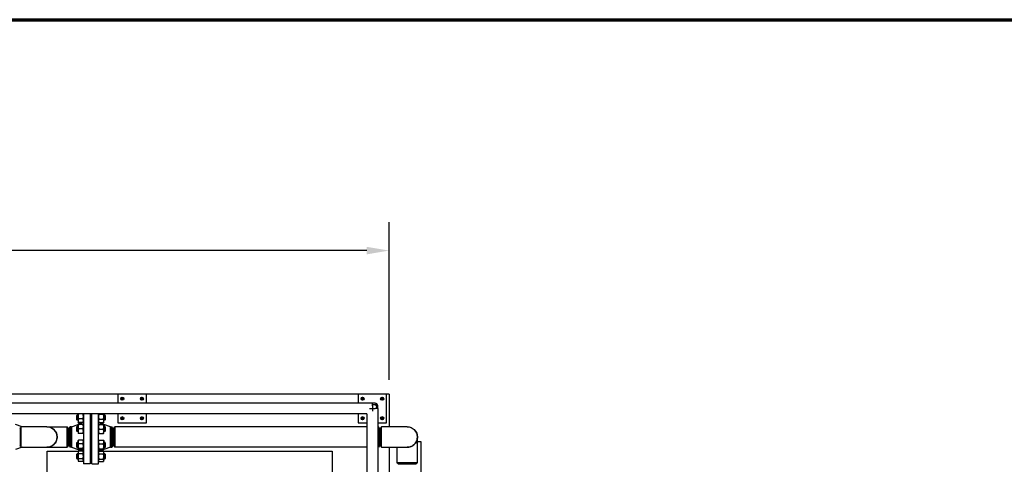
# Model space of a CAD drawing. Header units: inches. Extents: x 24 to 1128, y -58 to 748.
# Tile 678 of 679: x 675 to 814, y 686 to 748. Entities that reach past the tile are written whole.
import ezdxf

# ---------------------------------------------------------------- set-up
doc = ezdxf.new("R2010")
doc.units = ezdxf.units.IN
doc.header["$LTSCALE"] = 32
doc.header["$MEASUREMENT"] = 0
for name, color, linetype, lineweight in [('Border (ANSI)', 7, 'Continuous', 70), ('Dimension (ANSI)', 7, 'Continuous', 25), ('Visible (ANSI)', 7, 'Continuous', 30)]:
    doc.layers.add(name, color=color, linetype=linetype, lineweight=lineweight)
doc.styles.add('Note Text (ANSI)', font='tahoma.ttf')
doc.dimstyles.new('SB Fraction-16 (ANSI)', dxfattribs={"dimscale": 32, "dimtxt": 0.125, "dimasz": 0.098425, "dimexe": 0.125, "dimexo": 0.0625, "dimgap": 0.031496, "dimtad": 0, "dimtih": 1, "dimtoh": 1, "dimdec": 4, "dimrnd": 1e-08, "dimzin": 0, "dimdsep": 46, "dimlunit": 5, "dimtxsty": 'Note Text (ANSI)', "dimcen": 0.09, "dimdle": 0.393701, "dimclrd": 256, "dimclre": 256, "dimclrt": 256, "dimadec": 0, "dimazin": 3, "dimtfac": 0.96, "dimtofl": 0, "dimtmove": 0, "dimatfit": 3, "dimfxl": 1, "dimfrac": 2, "dimtolj": 1, "dimtzin": 12, "dimlwd": -1, "dimlwe": -1, "dimarcsym": 0})

# ---------------------------------------------------------------- blocks, each defined once
blk = doc.blocks.new('Borders SUPERIOR BORDER')
at = {"layer": 'Border (ANSI)'}
blk.add_line((0.75, 23.375), (35.25, 23.375), dxfattribs=at)
blk = doc.blocks.new('*D18')
at = {"layer": 'Defpoints', "color": 0, "transparency": 16777216}
for p in [(727.28, 715.6), (494.28, 695.44), (727.28, 695.44)]:
    blk.add_point(p, dxfattribs=at)
at = {"layer": 'Dimension (ANSI)', "transparency": 16777216}
for p, q in [((494.28, 697.44), (494.28, 719.6)), ((727.28, 697.44), (727.28, 719.6)), ((497.43, 715.6), (605.57, 715.6)), ((724.13, 715.6), (615.99, 715.6))]:
    blk.add_line(p, q, dxfattribs=at)
for points in [[(497.43, 716.12), (497.43, 715.07), (494.28, 715.6)], [(724.13, 716.12), (724.13, 715.07), (727.28, 715.6)]]:
    blk.add_solid(points, dxfattribs=at)
at = {"layer": 'Dimension (ANSI)', "transparency": 16777216, "insert": (606.58, 717.68), "char_height": 4, "attachment_point": 1, "style": 'Note Text (ANSI)'}
blk.add_mtext('\\A1;233', dxfattribs=at)

msp = doc.modelspace()

# ---------------------------------------------------------------- linework, layer by layer
at = {"layer": 'Visible (ANSI)'}
for p, q in [((689.18688, 695.43978), (659.46813, 695.43978)), ((693.18688, 695.43978), (689.18688, 695.43978)), ((689.18688, 695.43978), (689.18688, 694.18978)), ((722.90563, 695.43978), (693.18688, 695.43978)), ((693.18688, 694.18978), (693.18688, 695.43978)), ((726.90563, 695.43978), (722.90563, 695.43978)), ((722.90563, 695.43978), (722.90563, 694.18978)), ((726.90563, 691.43978), (726.90563, 695.43978)), ((727.28063, 695.43978), (726.90563, 695.43978)), ((727.28063, 695.43978), (727.28063, 690.87978)), ((724.90563, 694.18978), (656.71813, 694.18978)), ((689.73388, 694.94988), (689.65588, 694.90485)), ((689.65588, 694.90485), (689.65588, 694.81478)), ((689.65588, 694.81478), (689.65588, 694.72471)), ((689.65588, 694.72471), (689.73388, 694.67968)), ((689.81188, 694.99491), (689.73388, 694.94988)), ((689.73388, 694.67968), (689.81188, 694.63465)), ((689.88988, 694.94988), (689.81188, 694.99491)), ((689.81188, 694.63465), (689.88988, 694.67968)), ((689.96788, 694.90485), (689.88988, 694.94988)), ((689.88988, 694.67968), (689.96788, 694.72471)), ((689.96788, 694.81478), (689.96788, 694.90485)), ((689.96788, 694.72471), (689.96788, 694.81478)), ((692.48388, 694.94988), (692.40588, 694.90485)), ((692.40588, 694.90485), (692.40588, 694.81478)), ((692.40588, 694.81478), (692.40588, 694.72471)), ((692.40588, 694.72471), (692.48388, 694.67968)), ((692.56188, 694.99491), (692.48388, 694.94988)), ((692.48388, 694.67968), (692.56188, 694.63465)), ((692.63988, 694.94988), (692.56188, 694.99491)), ((692.56188, 694.63465), (692.63988, 694.67968)), ((692.71788, 694.90485), (692.63988, 694.94988)), ((692.63988, 694.67968), (692.71788, 694.72471)), ((692.71788, 694.81478), (692.71788, 694.90485)), ((692.71788, 694.72471), (692.71788, 694.81478)), ((723.45263, 694.94988), (723.37463, 694.90485)), ((723.37463, 694.90485), (723.37463, 694.81478)), ((723.37463, 694.81478), (723.37463, 694.72471)), ((723.37463, 694.72471), (723.45263, 694.67968)), ((723.53063, 694.99491), (723.45263, 694.94988)), ((723.45263, 694.67968), (723.53063, 694.63465)), ((723.60863, 694.94988), (723.53063, 694.99491)), ((723.53063, 694.63465), (723.60863, 694.67968)), ((723.68663, 694.90485), (723.60863, 694.94988)), ((723.60863, 694.67968), (723.68663, 694.72471)), ((723.68663, 694.81478), (723.68663, 694.90485)), ((723.68663, 694.72471), (723.68663, 694.81478)), ((725.28063, 694.18978), (724.90563, 694.18978)), ((724.90563, 693.81478), (724.90563, 694.18978)), ((724.90563, 694.00228), (725.28063, 694.00228)), ((724.90563, 693.81478), (724.90563, 693.06478)), ((725.46813, 693.81478), (725.46813, 693.43978)), ((725.65563, 693.43978), (725.65563, 693.81478)), ((726.20263, 694.94988), (726.12463, 694.90485)), ((726.12463, 694.90485), (726.12463, 694.81478)), ((726.12463, 694.81478), (726.12463, 694.72471)), ((726.12463, 694.72471), (726.20263, 694.67968)), ((726.28063, 694.99491), (726.20263, 694.94988)), ((726.20263, 694.67968), (726.28063, 694.63465)), ((726.35863, 694.94988), (726.28063, 694.99491)), ((726.28063, 694.63465), (726.35863, 694.67968)), ((726.43663, 694.90485), (726.35863, 694.94988)), ((726.35863, 694.67968), (726.43663, 694.72471)), ((726.43663, 694.81478), (726.43663, 694.90485)), ((726.43663, 694.72471), (726.43663, 694.81478)), ((724.15563, 692.68978), (656.71813, 692.68978)), ((683.41313, 692.46849), (683.47563, 692.53099)), ((683.41313, 691.84349), (683.41313, 692.46849)), ((683.47563, 692.53099), (683.47563, 691.78099)), ((683.61413, 692.53099), (683.47563, 692.53099)), ((683.61413, 692.68978), (683.61413, 692.31775)), ((684.30305, 692.6663), (683.65922, 692.6663)), ((684.34813, 692.68978), (684.34813, 685.68978)), ((685.28813, 692.68978), (685.28813, 685.68978)), ((685.53813, 692.53099), (685.28813, 692.53099)), ((685.53813, 685.68978), (685.53813, 692.68978)), ((686.47813, 685.68978), (686.47813, 692.68978)), ((686.52322, 692.65406), (687.16705, 692.65406)), ((687.21213, 692.30339), (687.21213, 692.68978)), ((687.35063, 692.53099), (687.21213, 692.53099)), ((687.35063, 691.78099), (687.35063, 692.53099)), ((687.41313, 692.46849), (687.35063, 692.53099)), ((687.41313, 692.46849), (687.41313, 691.84349)), ((689.18688, 692.68978), (689.18688, 691.43978)), ((693.18688, 691.43978), (693.18688, 692.68978)), ((722.90563, 692.68978), (722.90563, 691.43978)), ((724.15563, 692.68978), (724.15563, 662.18978)), ((724.53063, 693.43978), (725.28063, 693.43978)), ((725.65563, 693.43978), (725.28063, 693.43978)), ((725.65563, 693.43978), (725.65563, 662.93978)), ((675.77147, 690.87978), (674.83213, 691.1773)), ((682.6748, 690.87978), (683.61413, 691.1773)), ((683.41313, 691.84349), (683.47563, 691.78099)), ((683.61413, 691.78099), (683.47563, 691.78099)), ((683.61413, 692.31775), (683.61413, 691.71404)), ((683.61413, 691.71404), (683.61413, 691.53099)), ((683.61413, 691.53099), (683.62441, 691.50894)), ((683.61413, 691.18987), (683.62441, 691.21192)), ((683.61413, 691.18987), (683.61413, 690.87737)), ((683.62441, 691.50894), (683.65922, 691.4343)), ((683.65382, 691.18987), (683.99911, 691.29923)), ((684.30305, 691.9692), (683.65922, 691.9692)), ((684.30305, 691.45889), (683.65922, 691.45889)), ((684.21325, 691.4343), (683.65922, 691.4343)), ((683.88145, 691.26197), (683.65922, 691.26197)), ((684.30305, 691.18987), (683.65922, 691.18987)), ((684.34813, 691.53099), (684.33785, 691.50894)), ((685.53813, 691.78099), (685.28813, 691.78099)), ((685.34813, 691.49978), (685.28813, 691.49978)), ((685.34813, 691.49978), (685.34813, 690.93987)), ((685.35313, 691.37978), (685.34813, 691.37978)), ((685.35313, 691.78099), (685.35313, 690.93987)), ((685.47313, 691.78099), (685.47313, 690.93987)), ((685.47813, 691.37978), (685.47313, 691.37978)), ((685.47813, 690.93987), (685.47813, 691.49978)), ((685.47813, 691.49978), (685.53813, 691.49978)), ((686.47813, 691.53099), (686.49043, 691.50462)), ((686.47813, 691.18987), (686.47821, 691.19004)), ((686.52322, 691.95273), (687.16705, 691.95273)), ((686.52322, 691.45466), (687.16705, 691.45466)), ((686.52322, 691.19825), (687.16705, 691.19825)), ((686.52322, 691.18114), (687.16705, 691.18114)), ((686.61282, 691.4345), (687.16705, 691.4345)), ((687.14599, 691.19825), (686.82716, 691.29923)), ((686.95941, 691.25734), (687.16705, 691.25734)), ((687.19984, 691.50462), (687.1715, 691.44384)), ((687.21213, 691.53099), (687.19984, 691.50462)), ((687.21205, 691.19004), (687.20367, 691.20801)), ((687.21213, 691.18987), (687.21205, 691.19004)), ((687.21213, 691.70369), (687.21213, 692.30339)), ((687.35063, 691.78099), (687.21213, 691.78099)), ((687.21213, 691.53099), (687.21213, 691.70369)), ((687.21213, 691.18969), (687.21213, 691.18987)), ((687.21213, 690.86445), (687.21213, 691.18969)), ((688.15147, 690.87978), (687.21213, 691.1773)), ((687.41313, 691.84349), (687.35063, 691.78099)), ((689.18688, 691.43978), (693.18688, 691.43978)), ((689.73388, 692.19988), (689.65588, 692.15485)), ((689.65588, 692.15485), (689.65588, 692.06478)), ((689.65588, 692.06478), (689.65588, 691.97471)), ((689.65588, 691.97471), (689.73388, 691.92968)), ((689.81188, 692.24491), (689.73388, 692.19988)), ((689.73388, 691.92968), (689.81188, 691.88465)), ((689.88988, 692.19988), (689.81188, 692.24491)), ((689.81188, 691.88465), (689.88988, 691.92968)), ((689.96788, 692.15485), (689.88988, 692.19988)), ((689.88988, 691.92968), (689.96788, 691.97471)), ((689.96788, 692.06478), (689.96788, 692.15485)), ((689.96788, 691.97471), (689.96788, 692.06478)), ((692.48388, 692.19988), (692.40588, 692.15485)), ((692.40588, 692.15485), (692.40588, 692.06478)), ((692.40588, 692.06478), (692.40588, 691.97471)), ((692.40588, 691.97471), (692.48388, 691.92968)), ((692.56188, 692.24491), (692.48388, 692.19988)), ((692.48388, 691.92968), (692.56188, 691.88465)), ((692.63988, 692.19988), (692.56188, 692.24491)), ((692.56188, 691.88465), (692.63988, 691.92968)), ((692.71788, 692.15485), (692.63988, 692.19988)), ((692.63988, 691.92968), (692.71788, 691.97471)), ((692.71788, 692.06478), (692.71788, 692.15485)), ((692.71788, 691.97471), (692.71788, 692.06478)), ((722.90563, 691.43978), (724.15563, 691.43978)), ((723.45263, 692.19988), (723.37463, 692.15485)), ((723.37463, 692.15485), (723.37463, 692.06478)), ((723.37463, 692.06478), (723.37463, 691.97471)), ((723.37463, 691.97471), (723.45263, 691.92968)), ((723.53063, 692.24491), (723.45263, 692.19988)), ((723.45263, 691.92968), (723.53063, 691.88465)), ((723.60863, 692.19988), (723.53063, 692.24491)), ((723.53063, 691.88465), (723.60863, 691.92968)), ((723.68663, 692.15485), (723.60863, 692.19988)), ((723.60863, 691.92968), (723.68663, 691.97471)), ((723.68663, 692.06478), (723.68663, 692.15485)), ((723.68663, 691.97471), (723.68663, 692.06478)), ((725.65563, 691.43978), (726.90563, 691.43978)), ((726.20263, 692.19988), (726.12463, 692.15485)), ((726.12463, 692.15485), (726.12463, 692.06478)), ((726.12463, 692.06478), (726.12463, 691.97471)), ((726.12463, 691.97471), (726.20263, 691.92968)), ((726.28063, 692.24491), (726.20263, 692.19988)), ((726.20263, 691.92968), (726.28063, 691.88465)), ((726.35863, 692.19988), (726.28063, 692.24491)), ((726.28063, 691.88465), (726.35863, 691.92968)), ((726.43663, 692.15485), (726.35863, 692.19988)), ((726.35863, 691.92968), (726.43663, 691.97471)), ((726.43663, 692.06478), (726.43663, 692.15485)), ((726.43663, 691.97471), (726.43663, 692.06478)), ((675.47313, 690.69224), (675.47313, 688.1873)), ((679.22043, 690.87978), (675.61552, 690.87978)), ((679.22043, 690.87978), (682.07926, 690.87978)), ((682.07926, 687.99978), (682.07926, 690.87978)), ((682.22313, 690.69228), (682.07926, 690.87978)), ((682.22313, 690.69228), (682.22313, 688.18728)), ((682.34813, 690.69228), (682.49201, 690.87978)), ((682.34813, 688.18728), (682.34813, 690.69228)), ((682.6748, 690.87978), (682.49201, 690.87978)), ((682.49201, 690.87978), (682.49201, 687.99978)), ((682.6748, 690.87978), (682.6748, 687.99978)), ((683.41313, 690.87737), (683.47563, 690.93987)), ((683.41313, 690.25237), (683.41313, 690.87737)), ((683.41313, 690.25237), (683.47563, 690.18987)), ((683.47563, 690.93987), (683.47563, 690.18987)), ((683.61413, 690.93987), (683.47563, 690.93987)), ((683.61413, 690.18987), (683.47563, 690.18987)), ((683.61413, 690.87737), (683.61413, 690.25237)), ((683.61413, 690.25237), (683.61413, 689.93987)), ((684.30305, 690.56487), (683.65922, 690.56487)), ((684.30305, 689.93987), (683.65922, 689.93987)), ((685.53813, 690.93987), (685.28813, 690.93987)), ((685.53813, 690.18987), (685.28813, 690.18987)), ((685.34813, 690.18987), (685.34813, 688.68969)), ((685.35313, 690.18987), (685.35313, 688.68969)), ((685.47313, 690.18987), (685.47313, 688.68969)), ((685.47813, 688.68969), (685.47813, 690.18987)), ((686.47813, 689.93987), (686.47821, 689.93969)), ((686.52322, 690.54776), (687.16705, 690.54776)), ((686.52322, 689.93149), (687.16705, 689.93149)), ((687.21213, 689.93987), (687.21205, 689.93969)), ((687.35063, 690.93987), (687.21213, 690.93987)), ((687.21213, 690.23963), (687.21213, 690.86445)), ((687.21213, 689.93987), (687.21213, 690.23963)), ((687.35063, 690.18987), (687.21213, 690.18987)), ((687.35063, 690.18987), (687.35063, 690.93987)), ((687.41313, 690.87737), (687.35063, 690.93987)), ((687.41313, 690.25237), (687.35063, 690.18987)), ((687.41313, 690.87737), (687.41313, 690.25237)), ((688.15147, 687.99978), (688.15147, 690.87978)), ((688.15147, 690.87978), (688.33426, 690.87978)), ((688.33426, 687.99978), (688.33426, 690.87978)), ((688.47813, 690.69228), (688.33426, 690.87978)), ((688.47813, 690.69228), (688.47813, 688.18728)), ((688.60313, 690.68978), (688.74701, 690.87728)), ((688.60313, 688.18978), (688.60313, 690.68978)), ((688.74701, 690.87728), (688.74701, 688.00228)), ((724.15563, 690.87728), (688.74701, 690.87728)), ((725.77676, 690.87728), (725.65563, 690.87728)), ((725.77676, 688.00228), (725.77676, 690.87728)), ((725.92063, 690.68978), (725.77676, 690.87728)), ((725.92063, 690.68978), (725.92063, 688.18978)), ((726.04563, 690.69224), (726.04563, 688.1873)), ((729.79293, 690.87978), (726.18802, 690.87978)), ((683.41313, 688.62719), (683.47563, 688.68969)), ((683.41313, 688.00219), (683.41313, 688.62719)), ((683.47563, 688.68969), (683.47563, 687.93969)), ((683.61413, 688.68969), (683.47563, 688.68969)), ((683.61413, 688.93969), (683.62441, 688.96174)), ((683.61413, 688.93969), (683.61413, 688.75663)), ((683.61413, 688.75663), (683.61413, 688.15293)), ((684.30305, 689.01179), (683.65922, 689.01179)), ((684.30305, 688.50148), (683.65922, 688.50148)), ((684.34813, 688.93969), (684.33785, 688.96174)), ((685.53813, 688.68969), (685.28813, 688.68969)), ((686.47813, 688.93969), (686.48659, 688.95783)), ((686.52322, 689.00716), (687.16705, 689.00716)), ((686.52322, 688.4849), (687.16705, 688.4849)), ((687.21213, 688.93969), (687.20367, 688.95783)), ((687.21213, 688.74603), (687.21213, 688.93969)), ((687.21213, 688.13867), (687.21213, 688.74603)), ((687.35063, 688.68969), (687.21213, 688.68969)), ((687.35063, 687.93969), (687.35063, 688.68969)), ((687.41313, 688.62719), (687.35063, 688.68969)), ((687.41313, 688.62719), (687.41313, 688.00219)), ((731.23563, 685.83217), (731.23563, 689.43708)), ((731.78063, 688.75228), (731.23563, 688.75228)), ((731.78063, 683.75228), (731.78063, 688.75228)), ((675.77147, 687.99978), (674.83213, 687.70226)), ((675.61552, 687.99978), (679.22043, 687.99978)), ((679.22043, 687.99978), (682.07926, 687.99978)), ((679.28063, 588.9313), (679.28063, 687.43978)), ((679.28063, 687.43978), (683.65666, 687.43978)), ((682.22313, 688.18728), (682.07926, 687.99978)), ((682.34813, 688.18728), (682.49201, 687.99978)), ((682.6748, 687.99978), (682.49201, 687.99978)), ((682.6748, 687.99978), (683.61413, 687.70226)), ((683.41313, 688.00219), (683.47563, 687.93969)), ((683.41313, 687.03607), (683.47563, 687.09857)), ((683.41313, 686.41107), (683.41313, 687.03607)), ((683.61413, 687.93969), (683.47563, 687.93969)), ((683.47563, 687.09857), (683.47563, 686.34857)), ((683.61413, 687.09857), (683.47563, 687.09857)), ((683.61413, 688.15293), (683.61413, 687.71099)), ((683.61413, 687.71099), (683.61413, 687.68969)), ((683.61413, 687.68969), (683.62441, 687.66764)), ((683.61413, 687.34857), (683.65922, 687.44526)), ((683.61413, 687.34857), (683.61413, 687.26484)), ((683.61413, 687.26484), (683.61413, 686.72357)), ((684.30305, 687.80438), (683.65922, 687.80438)), ((684.30305, 687.61759), (683.65922, 687.61759)), ((684.30305, 687.44526), (683.65922, 687.44526)), ((684.30305, 687.08442), (683.65922, 687.08442)), ((683.88145, 687.61759), (683.99911, 687.58033)), ((684.34813, 687.34857), (684.30305, 687.44526)), ((684.34813, 687.68969), (684.33785, 687.66764)), ((685.53813, 687.93969), (685.28813, 687.93969)), ((685.34813, 687.37978), (685.28813, 687.37978)), ((685.53813, 687.09857), (685.28813, 687.09857)), ((685.34813, 687.93969), (685.34813, 687.37978)), ((685.35313, 687.49978), (685.34813, 687.49978)), ((685.34813, 687.43978), (685.35313, 687.43978)), ((685.35313, 687.93969), (685.35313, 687.09857)), ((685.47313, 687.93969), (685.47313, 687.09857)), ((685.47813, 687.49978), (685.47313, 687.49978)), ((685.47313, 687.43978), (685.47813, 687.43978)), ((685.47813, 687.37978), (685.47813, 687.93969)), ((685.47813, 687.37978), (685.53813, 687.37978)), ((686.47813, 687.68969), (686.48659, 687.67155)), ((686.47813, 687.34857), (686.51877, 687.43572)), ((686.52322, 687.79243), (687.16705, 687.79243)), ((686.52322, 687.62222), (687.16705, 687.62222)), ((686.52322, 687.44506), (687.16705, 687.44506)), ((686.52322, 687.0695), (687.16705, 687.0695)), ((686.95941, 687.62222), (686.82716, 687.58033)), ((687.16958, 687.43978), (719.28063, 687.43978)), ((687.21213, 687.34857), (687.1715, 687.43572)), ((687.21213, 687.68969), (687.20367, 687.67155)), ((687.21213, 687.70732), (687.21213, 688.13867)), ((688.15147, 687.99978), (687.21213, 687.70226)), ((687.35063, 687.93969), (687.21213, 687.93969)), ((687.21213, 687.68969), (687.21213, 687.70732)), ((687.21213, 687.25728), (687.21213, 687.34857)), ((687.21213, 686.70876), (687.21213, 687.25728)), ((687.35063, 687.09857), (687.21213, 687.09857)), ((687.41313, 688.00219), (687.35063, 687.93969)), ((687.35063, 686.34857), (687.35063, 687.09857)), ((687.41313, 687.03607), (687.35063, 687.09857)), ((687.41313, 687.03607), (687.41313, 686.41107)), ((688.15147, 687.99978), (688.33426, 687.99978)), ((688.47813, 688.18728), (688.33426, 687.99978)), ((688.60313, 688.18978), (688.74701, 688.00228)), ((724.15563, 688.00228), (688.74701, 688.00228)), ((719.28063, 687.43978), (719.28063, 571.43978)), ((725.77676, 688.00228), (725.65563, 688.00228)), ((725.92063, 688.18978), (725.77676, 688.00228)), ((726.18802, 687.99978), (729.79293, 687.99978)), ((727.28063, 687.99978), (727.28063, 662.93978)), ((728.35563, 687.99978), (728.35563, 685.83217)), ((683.41313, 686.41107), (683.47563, 686.34857)), ((683.61413, 686.34857), (683.47563, 686.34857)), ((683.61413, 686.72357), (683.61413, 686.18231)), ((683.61413, 686.18231), (683.61413, 686.09857)), ((683.61413, 686.09857), (683.65922, 686.00189)), ((684.30305, 686.36273), (683.65922, 686.36273)), ((684.30305, 686.00189), (683.65922, 686.00189)), ((684.34813, 686.09857), (684.30305, 686.00189)), ((685.28813, 685.68978), (684.34813, 685.68978)), ((685.53813, 686.34857), (685.28813, 686.34857)), ((685.53813, 685.68978), (686.47813, 685.68978)), ((686.47813, 686.09857), (686.51877, 686.01143)), ((686.52322, 686.34802), (687.16705, 686.34802)), ((686.52322, 686.00209), (687.16705, 686.00209)), ((687.21213, 686.09857), (687.1715, 686.01143)), ((687.21213, 686.17505), (687.21213, 686.70876)), ((687.35063, 686.34857), (687.21213, 686.34857)), ((687.21213, 686.09857), (687.21213, 686.17505)), ((687.41313, 686.41107), (687.35063, 686.34857)), ((728.54317, 685.68978), (729.79563, 685.68978)), ((729.79563, 685.68978), (731.04812, 685.68978))]:
    msp.add_line(p, q, dxfattribs=at)
for centre, radius in [((689.81188, 694.81478), 0.216), ((689.81188, 694.81478), 0.1248), ((692.56188, 694.81478), 0.216), ((692.56188, 694.81478), 0.1248), ((723.53063, 694.81478), 0.216), ((723.53063, 694.81478), 0.1248), ((726.28063, 694.81478), 0.216), ((726.28063, 694.81478), 0.1248), ((689.81188, 692.06478), 0.216), ((689.81188, 692.06478), 0.1248), ((692.56188, 692.06478), 0.216), ((692.56188, 692.06478), 0.1248), ((723.53063, 692.06478), 0.216), ((723.53063, 692.06478), 0.1248), ((726.28063, 692.06478), 0.216), ((726.28063, 692.06478), 0.1248)]:
    msp.add_circle(centre, radius, dxfattribs=at)
for centre, radius, start, end in [((689.81188, 694.81478), 0.156, 120, 180), ((689.81188, 694.81478), 0.156, 180, 240), ((689.81188, 694.81478), 0.156, 60, 120), ((689.81188, 694.81478), 0.156, 240, 300), ((689.81188, 694.81478), 0.156, 0, 60), ((689.81188, 694.81478), 0.156, 300, 0), ((692.56188, 694.81478), 0.156, 120, 180), ((692.56188, 694.81478), 0.156, 180, 240), ((692.56188, 694.81478), 0.156, 60, 120), ((692.56188, 694.81478), 0.156, 240, 300), ((692.56188, 694.81478), 0.156, 0, 60), ((692.56188, 694.81478), 0.156, 300, 0), ((723.53063, 694.81478), 0.156, 120, 180), ((723.53063, 694.81478), 0.156, 180, 240), ((723.53063, 694.81478), 0.156, 60, 120), ((723.53063, 694.81478), 0.156, 240, 300), ((723.53063, 694.81478), 0.156, 0, 60), ((723.53063, 694.81478), 0.156, 300, 0), ((725.28063, 693.81478), 0.375, 0, 90), ((725.28063, 693.81478), 0.1875, 0, 90), ((726.28063, 694.81478), 0.156, 120, 180), ((726.28063, 694.81478), 0.156, 180, 240), ((726.28063, 694.81478), 0.156, 60, 120), ((726.28063, 694.81478), 0.156, 240, 300), ((726.28063, 694.81478), 0.156, 0, 60), ((726.28063, 694.81478), 0.156, 300, 0), ((683.84813, 691.77589), 0.5, 287.5747165, 320.6533712), ((686.97813, 691.77589), 0.5, 219.9764575, 252.4252835), ((689.81188, 692.06478), 0.156, 120, 180), ((689.81188, 692.06478), 0.156, 180, 240), ((689.81188, 692.06478), 0.156, 60, 120), ((689.81188, 692.06478), 0.156, 240, 300), ((689.81188, 692.06478), 0.156, 0, 60), ((689.81188, 692.06478), 0.156, 300, 0), ((692.56188, 692.06478), 0.156, 120, 180), ((692.56188, 692.06478), 0.156, 180, 240), ((692.56188, 692.06478), 0.156, 60, 120), ((692.56188, 692.06478), 0.156, 240, 300), ((692.56188, 692.06478), 0.156, 0, 60), ((692.56188, 692.06478), 0.156, 300, 0), ((723.53063, 692.06478), 0.156, 120, 180), ((723.53063, 692.06478), 0.156, 180, 240), ((723.53063, 692.06478), 0.156, 60, 120), ((723.53063, 692.06478), 0.156, 240, 300), ((723.53063, 692.06478), 0.156, 0, 60), ((723.53063, 692.06478), 0.156, 300, 0), ((726.28063, 692.06478), 0.156, 120, 180), ((726.28063, 692.06478), 0.156, 180, 240), ((726.28063, 692.06478), 0.156, 60, 120), ((726.28063, 692.06478), 0.156, 240, 300), ((726.28063, 692.06478), 0.156, 0, 60), ((726.28063, 692.06478), 0.156, 300, 0), ((679.22313, 689.43978), 1.44, 269.9462203, 90.0537797), ((683.84813, 687.10367), 0.5, 43.0936045, 72.4252835), ((686.97813, 687.10367), 0.5, 107.5747165, 136.9381995)]:
    msp.add_arc(centre, radius, start, end, dxfattribs=at)
for points, weights in [([(683.65922, 692.6663), (683.61413, 692.47951), (683.61413, 692.31775)], [1, 1.0379548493, 1]), ([(683.64019, 692.68978), (683.64833, 692.67838), (683.65922, 692.6663)], [1.01363369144, 1.00890715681, 1]), ([(684.30305, 692.6663), (684.31393, 692.67838), (684.32208, 692.68978)], [1, 1.00890715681, 1.01363369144]), ([(684.34813, 692.31775), (684.34813, 692.47951), (684.30305, 692.6663)], [1, 1.0379548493, 1]), ([(686.52322, 692.65406), (686.47813, 692.46614), (686.47813, 692.30339)], [1, 1.0379548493, 1]), ([(686.49789, 692.68978), (686.50785, 692.67262), (686.52322, 692.65406)], [1.01684658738, 1.0126183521, 1]), ([(687.16705, 692.65406), (687.18241, 692.67262), (687.19237, 692.68978)], [1, 1.0126183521, 1.01684658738]), ([(687.21213, 692.30339), (687.21213, 692.46614), (687.16705, 692.65406)], [1, 1.0379548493, 1]), ([(683.61413, 691.18987), (683.61413, 691.18987), (683.65922, 691.18987)], [1, 1.0379548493, 1]), ([(683.61413, 692.31775), (683.61413, 692.15599), (683.65922, 691.9692)], [1, 1.0379548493, 1]), ([(683.65922, 691.9692), (683.61413, 691.83246), (683.61413, 691.71404)], [1, 1.0379548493, 1]), ([(683.61413, 691.71404), (683.61413, 691.59563), (683.65922, 691.45889)], [1, 1.0379548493, 1]), ([(683.65922, 691.18987), (683.61413, 691.0224), (683.61413, 690.87737)], [1, 1.0379548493, 1]), ([(683.65922, 691.45889), (683.63545, 691.48528), (683.62441, 691.50894)], [1, 1.01965956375, 1.01895290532]), ([(683.62441, 691.21192), (683.63545, 691.23558), (683.65922, 691.26197)], [1.01895290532, 1.01965956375, 1]), ([(683.63815, 691.48528), (683.64695, 691.46061), (683.65922, 691.4343)], [1.01477953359, 1.01005189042, 1]), ([(683.65922, 691.26197), (683.64695, 691.22475), (683.63815, 691.18987)], [1, 1.01005189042, 1.01477953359]), ([(684.30305, 691.9692), (684.34813, 692.15599), (684.34813, 692.31775)], [1, 1.0379548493, 1]), ([(684.34813, 691.71404), (684.34813, 691.83246), (684.30305, 691.9692)], [1, 1.0379548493, 1]), ([(684.30305, 691.45889), (684.34813, 691.59563), (684.34813, 691.71404)], [1, 1.0379548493, 1]), ([(684.33785, 691.50894), (684.32682, 691.48528), (684.30305, 691.45889)], [1.01895290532, 1.01965956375, 1]), ([(684.34813, 690.87737), (684.34813, 691.0224), (684.30305, 691.18987)], [1, 1.0379548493, 1]), ([(684.30305, 691.18987), (684.34813, 691.18987), (684.34813, 691.18987)], [1, 1.0379548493, 1]), ([(686.47813, 692.30339), (686.47813, 692.14065), (686.52322, 691.95273)], [1, 1.0379548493, 1]), ([(686.52322, 691.95273), (686.47813, 691.81927), (686.47813, 691.70369)], [1, 1.0379548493, 1]), ([(686.47813, 691.70369), (686.47813, 691.58812), (686.52322, 691.45466)], [1, 1.0379548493, 1]), ([(686.52322, 691.19825), (686.47813, 691.19366), (686.47813, 691.18969)], [1, 1.0379548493, 1]), ([(686.47813, 691.18969), (686.47813, 691.18572), (686.52322, 691.18114)], [1, 1.0379548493, 1]), ([(686.52322, 691.18114), (686.47813, 691.01143), (686.47813, 690.86445)], [1, 1.0379548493, 1]), ([(686.52322, 691.45466), (686.50148, 691.48092), (686.49043, 691.50462)], [1, 1.01794778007, 1.01892155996]), ([(687.16705, 691.95273), (687.21213, 692.14065), (687.21213, 692.30339)], [1, 1.0379548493, 1]), ([(687.21213, 691.70369), (687.21213, 691.81927), (687.16705, 691.95273)], [1, 1.0379548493, 1]), ([(687.16705, 691.45466), (687.21213, 691.58812), (687.21213, 691.70369)], [1, 1.0379548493, 1]), ([(687.19984, 691.50462), (687.18879, 691.48092), (687.16705, 691.45466)], [1.01892155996, 1.01794778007, 1]), ([(687.16705, 691.4345), (687.17932, 691.45973), (687.18812, 691.48337)], [1, 1.01005189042, 1.01477953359]), ([(687.1849, 691.19624), (687.17716, 691.22596), (687.16705, 691.25734)], [1.01293384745, 1.00826801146, 1]), ([(687.16705, 691.25734), (687.19283, 691.23126), (687.20367, 691.20801)], [1, 1.02136030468, 1.01867822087]), ([(687.21213, 691.18969), (687.21213, 691.19366), (687.16705, 691.19825)], [1, 1.0379548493, 1]), ([(687.16705, 691.18114), (687.21213, 691.18572), (687.21213, 691.18969)], [1, 1.0379548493, 1]), ([(687.21213, 690.86445), (687.21213, 691.01143), (687.16705, 691.18114)], [1, 1.0379548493, 1]), ([(683.65922, 689.93987), (683.61413, 689.93987), (683.61413, 689.93987)], [1, 1.0379548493, 1]), ([(683.61413, 690.87737), (683.61413, 690.73234), (683.65922, 690.56487)], [1, 1.0379548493, 1]), ([(683.65922, 690.56487), (683.61413, 690.3974), (683.61413, 690.25237)], [1, 1.0379548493, 1]), ([(683.61413, 690.25237), (683.61413, 690.10734), (683.65922, 689.93987)], [1, 1.0379548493, 1]), ([(684.30305, 690.56487), (684.34813, 690.73234), (684.34813, 690.87737)], [1, 1.0379548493, 1]), ([(684.34813, 690.25237), (684.34813, 690.3974), (684.30305, 690.56487)], [1, 1.0379548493, 1]), ([(684.30305, 689.93987), (684.34813, 690.10734), (684.34813, 690.25237)], [1, 1.0379548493, 1]), ([(684.34813, 689.93987), (684.34813, 689.93987), (684.30305, 689.93987)], [1, 1.0379548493, 1]), ([(686.47813, 690.86445), (686.47813, 690.71748), (686.52322, 690.54776)], [1, 1.0379548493, 1]), ([(686.52322, 690.54776), (686.47813, 690.38263), (686.47813, 690.23963)], [1, 1.0379548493, 1]), ([(686.47813, 690.23963), (686.47813, 690.09662), (686.52322, 689.93149)], [1, 1.0379548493, 1]), ([(686.52322, 689.93149), (686.47999, 689.93589), (686.47821, 689.93969)], [1, 1.03633477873, 1.00310183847]), ([(687.16705, 690.54776), (687.21213, 690.71748), (687.21213, 690.86445)], [1, 1.0379548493, 1]), ([(687.21213, 690.23963), (687.21213, 690.38263), (687.16705, 690.54776)], [1, 1.0379548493, 1]), ([(687.16705, 689.93149), (687.21213, 690.09662), (687.21213, 690.23963)], [1, 1.0379548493, 1]), ([(687.21205, 689.93969), (687.21028, 689.93589), (687.16705, 689.93149)], [1.00310183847, 1.03633477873, 1]), ([(683.65922, 689.01179), (683.61413, 688.87505), (683.61413, 688.75663)], [1, 1.0379548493, 1]), ([(683.61413, 688.75663), (683.61413, 688.63821), (683.65922, 688.50148)], [1, 1.0379548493, 1]), ([(683.65922, 688.50148), (683.61413, 688.31469), (683.61413, 688.15293)], [1, 1.0379548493, 1]), ([(683.62441, 688.96174), (683.63545, 688.9854), (683.65922, 689.01179)], [1.01895290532, 1.01965956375, 1]), ([(684.34813, 688.75663), (684.34813, 688.87505), (684.30305, 689.01179)], [1, 1.0379548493, 1]), ([(684.30305, 689.01179), (684.32682, 688.9854), (684.33785, 688.96174)], [1, 1.01965956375, 1.01895290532]), ([(684.30305, 688.50148), (684.34813, 688.63821), (684.34813, 688.75663)], [1, 1.0379548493, 1]), ([(684.34813, 688.15293), (684.34813, 688.31469), (684.30305, 688.50148)], [1, 1.0379548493, 1]), ([(686.52322, 689.00716), (686.47813, 688.86723), (686.47813, 688.74603)], [1, 1.0379548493, 1]), ([(686.47813, 688.74603), (686.47813, 688.62484), (686.52322, 688.4849)], [1, 1.0379548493, 1]), ([(686.52322, 688.4849), (686.47813, 688.29935), (686.47813, 688.13867)], [1, 1.0379548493, 1]), ([(686.48659, 688.95783), (686.49743, 688.98108), (686.52322, 689.00716)], [1.01867822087, 1.02136030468, 1]), ([(687.16705, 689.00716), (687.19283, 688.98108), (687.20367, 688.95783)], [1, 1.02136030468, 1.01867822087]), ([(687.21213, 688.74603), (687.21213, 688.86723), (687.16705, 689.00716)], [1, 1.0379548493, 1]), ([(687.16705, 688.4849), (687.21213, 688.62484), (687.21213, 688.74603)], [1, 1.0379548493, 1]), ([(687.21213, 688.13867), (687.21213, 688.29935), (687.16705, 688.4849)], [1, 1.0379548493, 1]), ([(683.61413, 688.15293), (683.61413, 687.99117), (683.65922, 687.80438)], [1, 1.0379548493, 1]), ([(683.65922, 687.80438), (683.61413, 687.75433), (683.61413, 687.71099)], [1, 1.0379548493, 1]), ([(683.61413, 687.71099), (683.61413, 687.66764), (683.65922, 687.61759)], [1, 1.0379548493, 1]), ([(683.65922, 687.44526), (683.61413, 687.34857), (683.61413, 687.26484)], [1, 1.0379548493, 1]), ([(683.61413, 687.26484), (683.61413, 687.18111), (683.65922, 687.08442)], [1, 1.0379548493, 1]), ([(683.65922, 687.08442), (683.61413, 686.89104), (683.61413, 686.72357)], [1, 1.0379548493, 1]), ([(684.30305, 687.80438), (684.34813, 687.99117), (684.34813, 688.15293)], [1, 1.0379548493, 1]), ([(684.34813, 687.71099), (684.34813, 687.75433), (684.30305, 687.80438)], [1, 1.0379548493, 1]), ([(684.30305, 687.61759), (684.34813, 687.66764), (684.34813, 687.71099)], [1, 1.0379548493, 1]), ([(684.34813, 687.26484), (684.34813, 687.34857), (684.30305, 687.44526)], [1, 1.0379548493, 1]), ([(684.30305, 687.08442), (684.34813, 687.18111), (684.34813, 687.26484)], [1, 1.0379548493, 1]), ([(684.34813, 686.72357), (684.34813, 686.89104), (684.30305, 687.08442)], [1, 1.0379548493, 1]), ([(686.47813, 688.13867), (686.47813, 687.97798), (686.52322, 687.79243)], [1, 1.0379548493, 1]), ([(686.52322, 687.79243), (686.47813, 687.74682), (686.47813, 687.70732)], [1, 1.0379548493, 1]), ([(686.47813, 687.70732), (686.47813, 687.66782), (686.52322, 687.62222)], [1, 1.0379548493, 1]), ([(686.52322, 687.44506), (686.47813, 687.34443), (686.47813, 687.25728)], [1, 1.0379548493, 1]), ([(686.47813, 687.25728), (686.47813, 687.17013), (686.52322, 687.0695)], [1, 1.0379548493, 1]), ([(686.52322, 687.0695), (686.47813, 686.87618), (686.47813, 686.70876)], [1, 1.0379548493, 1]), ([(686.51877, 687.43572), (686.52093, 687.44036), (686.52322, 687.44506)], [1.00353485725, 1.0018584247, 1]), ([(687.16705, 687.79243), (687.21213, 687.97798), (687.21213, 688.13867)], [1, 1.0379548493, 1]), ([(687.21213, 687.70732), (687.21213, 687.74682), (687.16705, 687.79243)], [1, 1.0379548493, 1]), ([(687.16705, 687.62222), (687.21213, 687.66782), (687.21213, 687.70732)], [1, 1.0379548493, 1]), ([(687.21213, 687.25728), (687.21213, 687.34443), (687.16705, 687.44506)], [1, 1.0379548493, 1]), ([(687.16705, 687.44506), (687.16933, 687.44036), (687.1715, 687.43572)], [1, 1.0018584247, 1.00353485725]), ([(687.16705, 687.0695), (687.21213, 687.17013), (687.21213, 687.25728)], [1, 1.0379548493, 1]), ([(687.21213, 686.70876), (687.21213, 686.87618), (687.16705, 687.0695)], [1, 1.0379548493, 1]), ([(683.61413, 686.72357), (683.61413, 686.55611), (683.65922, 686.36273)], [1, 1.0379548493, 1]), ([(683.65922, 686.36273), (683.61413, 686.26604), (683.61413, 686.18231)], [1, 1.0379548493, 1]), ([(683.61413, 686.18231), (683.61413, 686.09857), (683.65922, 686.00189)], [1, 1.0379548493, 1]), ([(684.30305, 686.36273), (684.34813, 686.55611), (684.34813, 686.72357)], [1, 1.0379548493, 1]), ([(684.34813, 686.18231), (684.34813, 686.26604), (684.30305, 686.36273)], [1, 1.0379548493, 1]), ([(684.30305, 686.00189), (684.34813, 686.09857), (684.34813, 686.18231)], [1, 1.0379548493, 1]), ([(686.47813, 686.70876), (686.47813, 686.54134), (686.52322, 686.34802)], [1, 1.0379548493, 1]), ([(686.52322, 686.34802), (686.47813, 686.25533), (686.47813, 686.17505)], [1, 1.0379548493, 1]), ([(686.47813, 686.17505), (686.47813, 686.09478), (686.52322, 686.00209)], [1, 1.0379548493, 1]), ([(687.16705, 686.34802), (687.21213, 686.54134), (687.21213, 686.70876)], [1, 1.0379548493, 1]), ([(687.21213, 686.17505), (687.21213, 686.25533), (687.16705, 686.34802)], [1, 1.0379548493, 1]), ([(687.16705, 686.00209), (687.21213, 686.09478), (687.21213, 686.17505)], [1, 1.0379548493, 1])]:
    msp.add_rational_spline(points, weights, degree=2, dxfattribs=at)
for points in [[(675.47313, 690.69228), (675.5206, 690.75478), (675.56806, 690.81728), (675.61552, 690.87978)], [(726.04563, 690.69228), (726.0931, 690.75478), (726.14056, 690.81728), (726.18802, 690.87978)], [(675.61552, 687.99978), (675.56806, 688.06228), (675.5206, 688.12478), (675.47313, 688.18728)], [(726.18802, 687.99978), (726.14056, 688.06228), (726.0931, 688.12478), (726.04563, 688.18728)], [(729.6834, 687.99979), (729.72074, 687.99686), (729.75818, 687.99539), (729.79563, 687.99539)], [(728.54313, 685.68978), (728.48063, 685.73724), (728.41813, 685.78471), (728.35563, 685.83217)], [(731.23563, 685.83217), (731.17313, 685.78471), (731.11063, 685.73724), (731.04813, 685.68978)]]:
    msp.add_open_spline(points, degree=3, dxfattribs=at)
for points, knots in [([(675.61552, 687.9998), (675.61552, 687.99988), (675.61552, 688.03513), (675.61552, 688.18236), (675.61551, 688.30574), (675.61551, 688.61702), (675.61551, 688.80452), (675.61551, 689.21202), (675.61551, 689.4323), (675.61551, 689.85873), (675.61551, 690.06462), (675.61551, 690.42354), (675.61551, 690.57581), (675.61552, 690.79401), (675.61552, 690.85985), (675.61552, 690.87847), (675.61552, 690.87976), (675.61552, 690.87973)], [-1.572674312, -1.572674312, -1.572674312, -1.572674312, -1.190890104, -1.190890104, -0.747756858, -0.747756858, -0.306097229, -0.306097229, 0.1436733, 0.1436733, 0.592741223, 0.592741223, 1.045905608, 1.045905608, 1.498824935, 1.498824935, 1.572674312, 1.572674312, 1.572674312, 1.572674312]), ([(679.22043, 690.87973), (679.25588, 690.87976), (679.29132, 690.87847), (679.54345, 690.85985), (679.75631, 690.79401), (680.13214, 690.57581), (680.29481, 690.42354), (680.53624, 690.06462), (680.61559, 689.85873), (680.67722, 689.4323), (680.65931, 689.21202), (680.53066, 688.80452), (680.42171, 688.61702), (680.13347, 688.30574), (679.95412, 688.18236), (679.58681, 688.03513), (679.40367, 687.99988), (679.22043, 687.9998)], [-1.572674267, -1.572674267, -1.572674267, -1.572674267, -1.498824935, -1.498824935, -1.045905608, -1.045905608, -0.592741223, -0.592741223, -0.1436733, -0.1436733, 0.306097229, 0.306097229, 0.747756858, 0.747756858, 1.190890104, 1.190890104, 1.572674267, 1.572674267, 1.572674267, 1.572674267]), ([(726.18802, 687.9998), (726.18802, 687.99988), (726.18802, 688.03513), (726.18802, 688.18236), (726.18801, 688.30574), (726.18801, 688.61702), (726.18801, 688.80452), (726.18801, 689.21202), (726.18801, 689.4323), (726.18801, 689.85873), (726.18801, 690.06462), (726.18801, 690.42354), (726.18801, 690.57581), (726.18802, 690.79401), (726.18802, 690.85985), (726.18802, 690.87847), (726.18802, 690.87976), (726.18802, 690.87973)], [-1.572674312, -1.572674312, -1.572674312, -1.572674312, -1.190890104, -1.190890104, -0.747756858, -0.747756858, -0.306097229, -0.306097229, 0.1436733, 0.1436733, 0.592741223, 0.592741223, 1.045905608, 1.045905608, 1.498824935, 1.498824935, 1.572674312, 1.572674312, 1.572674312, 1.572674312]), ([(729.79293, 690.87973), (729.82838, 690.87976), (729.86382, 690.87847), (730.11595, 690.85985), (730.32881, 690.79401), (730.70464, 690.57581), (730.86731, 690.42354), (731.10874, 690.06462), (731.18809, 689.85873), (731.24972, 689.4323), (731.23181, 689.21202), (731.10316, 688.80452), (730.99421, 688.61702), (730.70597, 688.30574), (730.52662, 688.18236), (730.15931, 688.03513), (729.97617, 687.99988), (729.79293, 687.9998)], [-1.572674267, -1.572674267, -1.572674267, -1.572674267, -1.498824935, -1.498824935, -1.045905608, -1.045905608, -0.592741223, -0.592741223, -0.1436733, -0.1436733, 0.306097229, 0.306097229, 0.747756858, 0.747756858, 1.190890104, 1.190890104, 1.572674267, 1.572674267, 1.572674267, 1.572674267]), ([(729.79563, 687.99539), (729.93936, 687.99539), (730.08307, 688.01712), (730.40426, 688.11644), (730.57646, 688.21067), (730.86899, 688.4575), (730.98973, 688.60936), (731.17078, 688.96224), (731.2249, 689.16621), (731.24339, 689.57691), (731.20833, 689.7834), (731.05977, 690.15401), (730.95032, 690.31952), (730.81279, 690.45694)], [-3.141592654, -3.141592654, -3.141592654, -3.141592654, -2.843069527, -2.843069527, -2.443152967, -2.443152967, -2.047304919, -2.047304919, -1.617730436, -1.617730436, -1.190890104, -1.190890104, -0.785398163, -0.785398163, -0.785398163, -0.785398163]), ([(729.79563, 685.8321), (729.66243, 685.8321), (729.52924, 685.8321), (729.1902, 685.83212), (728.99349, 685.83213), (728.66845, 685.83215), (728.54024, 685.83216), (728.39089, 685.83217), (728.35581, 685.83217), (728.35568, 685.83217)], [-3.141592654, -3.141592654, -3.141592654, -3.141592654, -2.864922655, -2.864922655, -2.409177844, -2.409177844, -1.953964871, -1.953964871, -1.572674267, -1.572674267, -1.572674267, -1.572674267]), ([(731.23562, 685.83217), (731.23563, 685.83217), (731.23515, 685.83217), (731.2249, 685.83217), (731.17078, 685.83217), (730.98973, 685.83216), (730.86899, 685.83215), (730.57646, 685.83213), (730.40426, 685.83212), (730.08307, 685.8321), (729.93936, 685.8321), (729.79563, 685.8321)], [1.572674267, 1.572674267, 1.572674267, 1.572674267, 1.617730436, 1.617730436, 2.047304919, 2.047304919, 2.443152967, 2.443152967, 2.843069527, 2.843069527, 3.141592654, 3.141592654, 3.141592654, 3.141592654])]:
    msp.add_open_spline(points, degree=3, knots=knots, dxfattribs=at)

# ---------------------------------------------------------------- block references
at = {"xscale": 32, "yscale": 32, "zscale": 32}
msp.add_blockref('Borders SUPERIOR BORDER', (0, 0), dxfattribs=at)

# ---------------------------------------------------------------- dimensions: what is measured, and where the dimension line sits
at = {"layer": 'Dimension (ANSI)'}
dim = msp.add_linear_dim(base=(727.28063, 715.59726), p1=(494.28063, 695.43978), p2=(727.28063, 695.43978), dimstyle='SB Fraction-16 (ANSI)', override={"dimgap": 0.031496, "dimtih": 0, "dimtoh": 0, "dimdec": 4, "dimtol": 0, "dimlim": 0, "dimtp": 0, "dimtm": 0, "dimtdec": 2, "dimatfit": 1}, dxfattribs=at)
dim.commit()
dim.dimension.update_dxf_attribs({"geometry": '*D18', "text_midpoint": (610.78063, 715.59726), "dimtype": 160})

doc.saveas('drawing.dxf')
